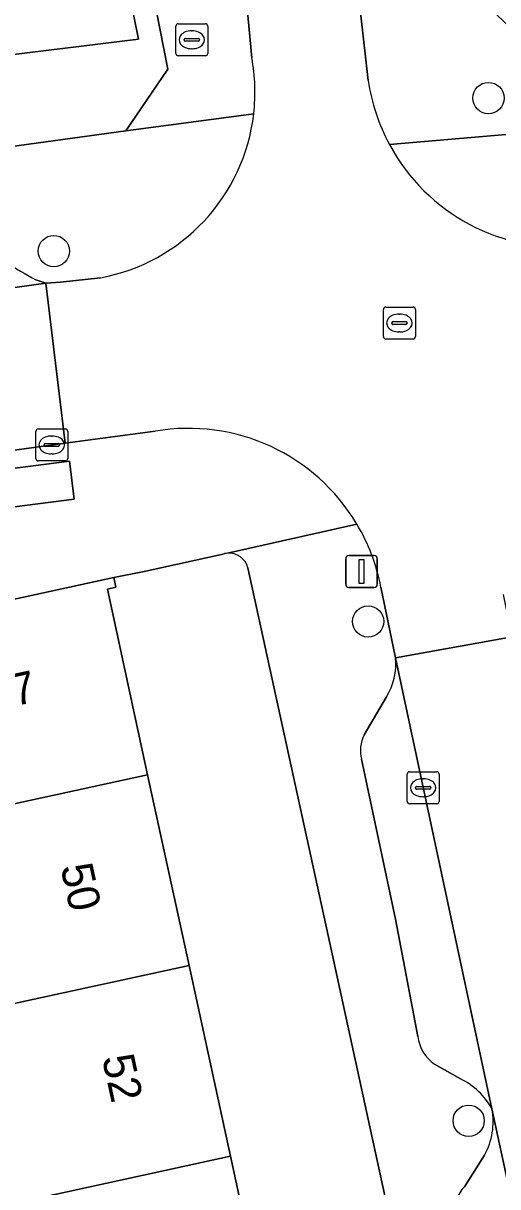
# Model space of a CAD drawing. Extents: x 159053 to 160042, y 380449 to 381423.
# Drawn here: x 159742.82 to 159757.68, y 380973.17 to 381009.56 of the extents above; entities that cross this region are included whole.
import ezdxf

# ---------------------------------------------------------------- set-up
doc = ezdxf.new("R2010")
doc.units = 0
for name, color, linetype in [('IMGEO_Boom', 7, 'Continuous'), ('IMGEO_Brandkraan', 7, 'Continuous'), ('IMGEO_Erf', 7, 'Continuous'), ('IMGEO_Groenvoorziening', 7, 'Continuous'), ('IMGEO_Kolk', 7, 'Continuous'), ('IMGEO_Lichtmast', 7, 'Continuous'), ('IMGEO_Pand', 7, 'Continuous'), ('IMGEO_Pand_nummerreeks', 7, 'Continuous'), ('IMGEO_Parkeervlak_open', 7, 'Continuous'), ('IMGEO_Rijbaan_lokaal_open', 7, 'Continuous'), ('IMGEO_Rioolput', 7, 'Continuous'), ('IMGEO_Voetpad_open', 7, 'Continuous')]:
    doc.layers.add(name, color=color, linetype=linetype)

msp = doc.modelspace()

# ---------------------------------------------------------------- linework, layer by layer
at = {"layer": 'IMGEO_Boom'}
for centre in [(159757.388, 381007.218), (159743.779, 381002.433), (159753.621, 380990.849), (159756.77, 380975.235)]:
    msp.add_circle(centre, 0.489, dxfattribs=at)
at = {"layer": 'IMGEO_Brandkraan'}
for p, q in [((159747.599, 381008.615), (159747.599, 381009.467)), ((159747.674, 381009.541), (159748.526, 381009.541)), ((159748.087, 381009.321), (159748.112, 381009.321)), ((159748.6, 381009.467), (159748.6, 381008.615)), ((159747.858, 381009.035), (159747.858, 381009.047)), ((159748.296, 381008.998), (159747.898, 381008.998)), ((159747.901, 381009.084), (159748.299, 381009.084)), ((159748.342, 381009.047), (159748.342, 381009.035)), ((159748.526, 381008.541), (159747.674, 381008.541)), ((159748.11, 381008.761), (159748.085, 381008.761))]:
    msp.add_line(p, q, dxfattribs=at)
for points in [[(159747.599, 381008.615), (159747.599, 381009.467)], [(159747.674, 381009.541), (159748.526, 381009.541)], [(159748.6, 381009.467), (159748.6, 381008.615)], [(159748.526, 381008.541), (159747.674, 381008.541)]]:
    msp.add_lwpolyline(points, dxfattribs=at)
for centre, radius, start, end in [((159747.676, 381009.465), 0.0765, 91.552, 178.448), ((159747.676, 381009.465), 0.0765, 91.552, 178.448), ((159748.524, 381009.465), 0.0765, 1.552, 88.448), ((159748.524, 381009.465), 0.0765, 1.552, 88.448), ((159747.898, 381009.044), 0.0403, 85.8775, 175.7526), ((159747.895, 381009.034), 0.0366, 178.938, 274.7102), ((159748.299, 381009.041), 0.043, 264.8664, 352.4533), ((159748.303, 381009.046), 0.0386, 1.7309, 96.639), ((159747.676, 381008.617), 0.0765, 181.552, 268.448), ((159747.676, 381008.617), 0.0765, 181.552, 268.448), ((159748.524, 381008.617), 0.0765, 271.552, 358.448), ((159748.524, 381008.617), 0.0765, 271.552, 358.448)]:
    msp.add_arc(centre, radius, start, end, dxfattribs=at)
for centre, major_axis, ratio, start_param, end_param in [((159748.086, 381009.041), (-0.387, 0.002), 0.722429, 4.712389, 7.853982), ((159748.111, 381009.041), (-0.39, 0.002), 0.717154, 1.570796, 4.712389)]:
    msp.add_ellipse(centre, major_axis=major_axis, ratio=ratio, start_param=start_param, end_param=end_param, dxfattribs=at)
at = {"layer": 'IMGEO_Erf'}
for points in [[(159749.128, 380992.969), (159746.611, 380992.407), (159745.658, 380992.226), (159745.724, 380991.92), (159745.456, 380991.862), (159746.717, 380986.057), (159748.013, 380980.089), (159749.309, 380974.122), (159750.606, 380968.153), (159751.902, 380962.186), (159753.199, 380956.218), (159754.495, 380950.25), (159755.791, 380944.282), (159757.088, 380938.314), (159758.384, 380932.346), (159759.68, 380926.379), (159760.976, 380920.411), (159762.273, 380914.443), (159763.569, 380908.475), (159764.897, 380902.362), (159767.549, 380902.936), (159768.411, 380903.116)], [(159752.372, 380981.031), (159749.854, 380992.523)], [(159769.108, 380904.305), (159752.372, 380981.031)]]:
    msp.add_lwpolyline(points, dxfattribs=at)
for centre, radius, start, end in [((159749.32, 380992.036), 0.953, 96.2294, 101.6498), ((159749.263, 380992.376), 0.609, 14.0095, 94.3218)]:
    msp.add_arc(centre, radius, start, end, dxfattribs=at)
at = {"layer": 'IMGEO_Groenvoorziening'}
for points in [[(159746.03, 381006.192), (159747.351, 381008.119), (159746.48, 381012.534), (159745.6, 381016.155), (159744.994, 381016.126), (159746.022, 381011.068), (159746.431, 381009.056), (159720.149, 381005.834), (159720.481, 381003.494), (159720.594, 381002.696)], [(159720.149, 381005.834), (159746.431, 381009.056), (159746.022, 381011.068), (159719.902, 381007.819)], [(159744.418, 380994.675), (159744.266, 380995.86), (159730.85, 380994.139), (159731.002, 380992.954)]]:
    msp.add_lwpolyline(points, close=True, dxfattribs=at)
at = {"layer": 'IMGEO_Kolk'}
for p, q in [((159743.214, 380995.943), (159743.214, 380996.795)), ((159743.289, 380996.869), (159744.141, 380996.869)), ((159743.702, 380996.649), (159743.727, 380996.649)), ((159744.215, 380996.795), (159744.215, 380995.943)), ((159743.473, 380996.363), (159743.473, 380996.375)), ((159743.911, 380996.326), (159743.513, 380996.326)), ((159743.516, 380996.412), (159743.914, 380996.412)), ((159743.957, 380996.375), (159743.957, 380996.363)), ((159744.141, 380995.869), (159743.289, 380995.869)), ((159743.725, 380996.089), (159743.7, 380996.089)), ((159754.844, 380985.223), (159754.844, 380986.075)), ((159754.919, 380986.149), (159755.771, 380986.149)), ((159755.845, 380986.075), (159755.845, 380985.223)), ((159755.103, 380985.643), (159755.103, 380985.655)), ((159755.146, 380985.692), (159755.544, 380985.692)), ((159755.332, 380985.929), (159755.357, 380985.929)), ((159755.587, 380985.655), (159755.587, 380985.643)), ((159755.541, 380985.606), (159755.143, 380985.606)), ((159755.355, 380985.369), (159755.33, 380985.369)), ((159755.771, 380985.149), (159754.919, 380985.149))]:
    msp.add_line(p, q, dxfattribs=at)
for points in [[(159743.214, 380995.943), (159743.214, 380996.795)], [(159743.289, 380996.869), (159744.141, 380996.869)], [(159744.215, 380996.795), (159744.215, 380995.943)], [(159744.141, 380995.869), (159743.289, 380995.869)], [(159754.844, 380985.223), (159754.844, 380986.075)], [(159754.919, 380986.149), (159755.771, 380986.149)], [(159755.845, 380986.075), (159755.845, 380985.223)], [(159755.771, 380985.149), (159754.919, 380985.149)]]:
    msp.add_lwpolyline(points, dxfattribs=at)
for centre, radius, start, end in [((159743.291, 380996.793), 0.0765, 91.552, 178.448), ((159743.291, 380996.793), 0.0765, 91.552, 178.448), ((159744.139, 380996.793), 0.0765, 1.552, 88.448), ((159744.139, 380996.793), 0.0765, 1.552, 88.448), ((159743.513, 380996.372), 0.0403, 85.8775, 175.7526), ((159743.51, 380996.362), 0.0366, 178.938, 274.7102), ((159743.914, 380996.369), 0.043, 264.8664, 352.4533), ((159743.918, 380996.374), 0.0386, 1.7309, 96.639), ((159743.291, 380995.945), 0.0765, 181.552, 268.448), ((159743.291, 380995.945), 0.0765, 181.552, 268.448), ((159744.139, 380995.945), 0.0765, 271.552, 358.448), ((159744.139, 380995.945), 0.0765, 271.552, 358.448), ((159754.921, 380986.073), 0.0765, 91.552, 178.448), ((159754.921, 380986.073), 0.0765, 91.552, 178.448), ((159755.769, 380986.073), 0.0765, 1.552, 88.448), ((159755.769, 380986.073), 0.0765, 1.552, 88.448), ((159755.143, 380985.652), 0.0403, 85.8775, 175.7526), ((159755.14, 380985.642), 0.0366, 178.938, 274.7102), ((159755.544, 380985.649), 0.043, 264.8664, 352.4533), ((159755.548, 380985.654), 0.0386, 1.7309, 96.639), ((159754.921, 380985.225), 0.0765, 181.552, 268.448), ((159754.921, 380985.225), 0.0765, 181.552, 268.448), ((159755.769, 380985.225), 0.0765, 271.552, 358.448), ((159755.769, 380985.225), 0.0765, 271.552, 358.448)]:
    msp.add_arc(centre, radius, start, end, dxfattribs=at)
for centre, major_axis, ratio, start_param, end_param in [((159743.701, 380996.369), (-0.387, 0.002), 0.722429, 4.712389, 7.853982), ((159743.726, 380996.369), (-0.39, 0.002), 0.717154, 1.570796, 4.712389), ((159755.331, 380985.649), (-0.387, 0.002), 0.722429, 4.712389, 7.853982), ((159755.356, 380985.649), (-0.39, 0.002), 0.717154, 1.570796, 4.712389)]:
    msp.add_ellipse(centre, major_axis=major_axis, ratio=ratio, start_param=start_param, end_param=end_param, dxfattribs=at)
at = {"layer": 'IMGEO_Lichtmast'}
for p, q in [((159753.019, 380992.911), (159753.809, 380992.911)), ((159753.809, 380992.911), (159753.019, 380992.911)), ((159752.919, 380992.011), (159752.919, 380992.811)), ((159752.919, 380992.811), (159752.919, 380992.011)), ((159753.909, 380992.811), (159753.909, 380992.011)), ((159753.909, 380992.011), (159753.909, 380992.811)), ((159753.809, 380991.911), (159753.019, 380991.911)), ((159753.019, 380991.911), (159753.809, 380991.911))]:
    msp.add_line(p, q, dxfattribs=at)
msp.add_lwpolyline([(159753.339, 380992.786), (159753.489, 380992.786), (159753.489, 380992.036), (159753.339, 380992.036), (159753.339, 380992.786)], dxfattribs=at)
for centre, start, end in [((159753.019, 380992.811), 90, 180), ((159753.019, 380992.811), 90, 180), ((159753.809, 380992.811), 0, 90), ((159753.809, 380992.811), 360, 90), ((159753.019, 380992.011), 180, 270), ((159753.019, 380992.011), 180, 270), ((159753.809, 380992.011), 270, 0), ((159753.809, 380992.011), 270, 0)]:
    msp.add_arc(centre, 0.1, start, end, dxfattribs=at)
at = {"layer": 'IMGEO_Pand'}
msp.add_lwpolyline([(159737.517, 380991.2), (159735.575, 380991.069), (159736.275, 380987.844), (159738.711, 380988.373), (159739.286, 380985.726), (159739.552, 380984.501), (159746.717, 380986.057), (159745.456, 380991.862), (159745.724, 380991.92), (159745.658, 380992.226), (159738.225, 380990.612)], dxfattribs=at)
for points in [[(159748.013, 380980.089), (159746.717, 380986.057), (159739.552, 380984.501), (159740.848, 380978.534)], [(159748.013, 380980.089), (159740.848, 380978.534), (159738.607, 380978.048), (159739.902, 380972.079), (159742.145, 380972.566), (159749.309, 380974.122)], [(159750.606, 380968.153), (159749.309, 380974.122), (159742.145, 380972.566), (159743.441, 380966.598)]]:
    msp.add_lwpolyline(points, close=True, dxfattribs=at)
at = {"layer": 'IMGEO_Parkeervlak_open'}
for points in [[(159703.411, 380995.846), (159743.53, 381001.425), (159743.219, 381001.535)], [(159757.498, 380975.602), (159754.474, 380989.713)], [(159754.192, 380988.495), (159753.502, 380987.299)], [(159753.415, 380986.539), (159754.477, 380981.534), (159755.18, 380977.873)], [(159755.699, 380977.007), (159756.513, 380976.542)], [(159765.066, 380940.761), (159763.518, 380947.889), (159762.934, 380950.576), (159757.498, 380975.602)], [(159757.266, 380974.161), (159756.643, 380973.171)]]:
    msp.add_lwpolyline(points, dxfattribs=at)
for centre, radius, start, end in [((159746.923, 381008.677), 8.046, 226.7111, 242.5911), ((159752.685, 380989.485), 1.803, 326.6787, 7.2496), ((159754.433, 380986.807), 1.053, 152.1635, 194.7756), ((159756.396, 380978.013), 1.224, 186.5683, 235.3008), ((159755.598, 380974.598), 2.149, 27.8689, 64.8094), ((159755.402, 380975.2), 2.134, 330.8593, 10.8485), ((159757.373, 380972.423), 1.045, 134.3306, 187.0019)]:
    msp.add_arc(centre, radius, start, end, dxfattribs=at)
at = {"layer": 'IMGEO_Rijbaan_lokaal_open'}
for points in [[(159753.622, 381007.769), (159753.32, 381010.454), (159749.831, 381010.024), (159749.98, 381008.475)], [(159745.241, 381001.599), (159743.991, 381001.465), (159743.53, 381001.425), (159744.137, 380996.427), (159746.955, 380996.799)], [(159754.023, 380991.919), (159754.474, 380989.713), (159758.133, 380990.369), (159757.865, 380991.69)]]:
    msp.add_lwpolyline(points, dxfattribs=at)
for points in [[(159744.137, 380996.427), (159743.53, 381001.425), (159703.411, 380995.846), (159704.13, 380990.906)], [(159762.934, 380950.576), (159766.534, 380951.359), (159758.133, 380990.369), (159754.474, 380989.713), (159757.498, 380975.602)]]:
    msp.add_lwpolyline(points, close=True, dxfattribs=at)
for centre, radius, start, end in [((159744.114, 381007.402), 5.963, 353.494, 10.3701), ((159759.695, 381008.673), 6.14, 188.4687, 208.2811), ((159744.173, 381007.407), 5.905, 280.4158, 353.3814), ((159759.668, 381008.663), 6.111, 208.3195, 275.5037), ((159747.998, 380990.752), 6.136, 30.8121, 99.7828), ((159747.987, 380990.745), 6.149, 11.0064, 30.8158)]:
    msp.add_arc(centre, radius, start, end, dxfattribs=at)
at = {"layer": 'IMGEO_Rioolput'}
for p, q in [((159754.1, 380999.756), (159754.1, 381000.608)), ((159754.175, 381000.682), (159755.027, 381000.682)), ((159755.101, 381000.608), (159755.101, 380999.756)), ((159754.359, 381000.176), (159754.359, 381000.188)), ((159754.402, 381000.225), (159754.8, 381000.225)), ((159754.588, 381000.462), (159754.613, 381000.462)), ((159754.843, 381000.188), (159754.843, 381000.176)), ((159754.797, 381000.139), (159754.399, 381000.139)), ((159754.611, 380999.902), (159754.586, 380999.902)), ((159755.027, 380999.682), (159754.175, 380999.682))]:
    msp.add_line(p, q, dxfattribs=at)
for points in [[(159754.1, 380999.756), (159754.1, 381000.608)], [(159754.175, 381000.682), (159755.027, 381000.682)], [(159755.101, 381000.608), (159755.101, 380999.756)], [(159755.027, 380999.682), (159754.175, 380999.682)]]:
    msp.add_lwpolyline(points, dxfattribs=at)
for centre, radius, start, end in [((159754.177, 381000.606), 0.0765, 91.552, 178.448), ((159754.177, 381000.606), 0.0765, 91.552, 178.448), ((159755.025, 381000.606), 0.0765, 1.552, 88.448), ((159755.025, 381000.606), 0.0765, 1.552, 88.448), ((159754.399, 381000.185), 0.0403, 85.8775, 175.7526), ((159754.396, 381000.175), 0.0366, 178.938, 274.7102), ((159754.8, 381000.182), 0.043, 264.8664, 352.4533), ((159754.804, 381000.187), 0.0386, 1.7309, 96.639), ((159754.177, 380999.758), 0.0765, 181.552, 268.448), ((159754.177, 380999.758), 0.0765, 181.552, 268.448), ((159755.025, 380999.758), 0.0765, 271.552, 358.448), ((159755.025, 380999.758), 0.0765, 271.552, 358.448)]:
    msp.add_arc(centre, radius, start, end, dxfattribs=at)
for centre, major_axis, ratio, start_param, end_param in [((159754.587, 381000.182), (-0.387, 0.002), 0.722429, 4.712389, 7.853982), ((159754.612, 381000.182), (-0.39, 0.002), 0.717154, 1.570796, 4.712389)]:
    msp.add_ellipse(centre, major_axis=major_axis, ratio=ratio, start_param=start_param, end_param=end_param, dxfattribs=at)
at = {"layer": 'IMGEO_Voetpad_open'}
for points in [[(159754.288, 381005.764), (159761.23, 381006.355), (159757.597, 381009.872), (159757.51, 381010.416), (159757.213, 381012.261), (159756.711, 381014.473), (159756.473, 381015.63), (159755.345, 381022.229), (159753.21, 381040.083), (159752.656, 381044.718), (159743.929, 381117.699), (159747.316, 381118.125), (159747.118, 381122.653), (159743.572, 381181.753)], [(159733.499, 381116.445), (159739.325, 381067.747), (159739.754, 381064.159), (159745.347, 381017.401), (159745.6, 381016.155), (159746.48, 381012.534), (159747.351, 381008.119), (159746.03, 381006.192), (159750.039, 381006.726)], [(159752.897, 381013.88), (159753.32, 381010.454), (159753.622, 381007.769)], [(159750.039, 381006.726), (159746.03, 381006.192), (159720.594, 381002.696), (159720.481, 381003.494), (159720.149, 381005.834), (159719.902, 381007.819), (159719.199, 381012.62), (159717.602, 381012.409), (159718.174, 381008.094), (159718.92, 381002.466), (159699.227, 380999.759)], [(159749.98, 381008.475), (159749.831, 381010.024), (159749.717, 381010.95)], [(159766.575, 381005.156), (159783.571, 381006.596), (159784.782, 381006.699), (159784.635, 381008.332), (159761.23, 381006.355), (159754.288, 381005.764)], [(159743.219, 381001.535), (159743.53, 381001.425), (159743.991, 381001.465), (159745.241, 381001.599)], [(159746.955, 380996.799), (159744.137, 380996.427), (159704.13, 380990.906), (159701.75, 380990.565)], [(159753.268, 380993.895), (159749.217, 380992.983)], [(159749.217, 380992.983), (159753.268, 380993.895)], [(159738.225, 380990.612), (159745.658, 380992.226), (159746.611, 380992.407), (159749.128, 380992.969)], [(159749.854, 380992.523), (159752.372, 380981.031), (159769.108, 380904.305)], [(159754.474, 380989.713), (159754.023, 380991.919)], [(159753.502, 380987.299), (159754.192, 380988.495)], [(159755.18, 380977.873), (159754.477, 380981.534), (159753.415, 380986.539)], [(159756.513, 380976.542), (159755.699, 380977.007)], [(159756.643, 380973.171), (159757.266, 380974.161)]]:
    msp.add_lwpolyline(points, dxfattribs=at)
msp.add_lwpolyline([(159730.85, 380994.139), (159744.266, 380995.86), (159744.418, 380994.675), (159731.002, 380992.954)], close=True, dxfattribs=at)
for centre, radius, start, end in [((159744.114, 381007.402), 5.963, 353.494, 10.3701), ((159759.695, 381008.673), 6.14, 188.4687, 208.2811), ((159744.173, 381007.407), 5.905, 280.4158, 353.3814), ((159759.668, 381008.663), 6.111, 208.3195, 275.5037), ((159746.923, 381008.677), 8.046, 226.7111, 242.5911), ((159747.998, 380990.752), 6.136, 30.8121, 99.7828), ((159747.987, 380990.745), 6.149, 11.0064, 30.8158), ((159749.32, 380992.036), 0.953, 96.2294, 101.6498), ((159749.263, 380992.376), 0.609, 14.0095, 94.3218), ((159752.685, 380989.485), 1.803, 326.6787, 7.2496), ((159754.433, 380986.807), 1.053, 152.1635, 194.7756), ((159756.396, 380978.013), 1.224, 186.5683, 235.3008), ((159755.598, 380974.598), 2.149, 27.8689, 64.8094), ((159755.402, 380975.2), 2.134, 330.8593, 10.8485), ((159757.373, 380972.423), 1.045, 134.3306, 187.0019)]:
    msp.add_arc(centre, radius, start, end, dxfattribs=at)

# ---------------------------------------------------------------- texts
at = {"layer": 'IMGEO_Pand_nummerreeks'}
for s, rotation, p in [('47', 12.251, (159741.831, 380988.038)), ('50', 282.2553, (159743.986, 380983.175)), ('52', 282.2553, (159745.284, 380977.203))]:
    msp.add_text(s, height=1, rotation=rotation, dxfattribs=at).set_placement(p)

doc.saveas('drawing.dxf')
